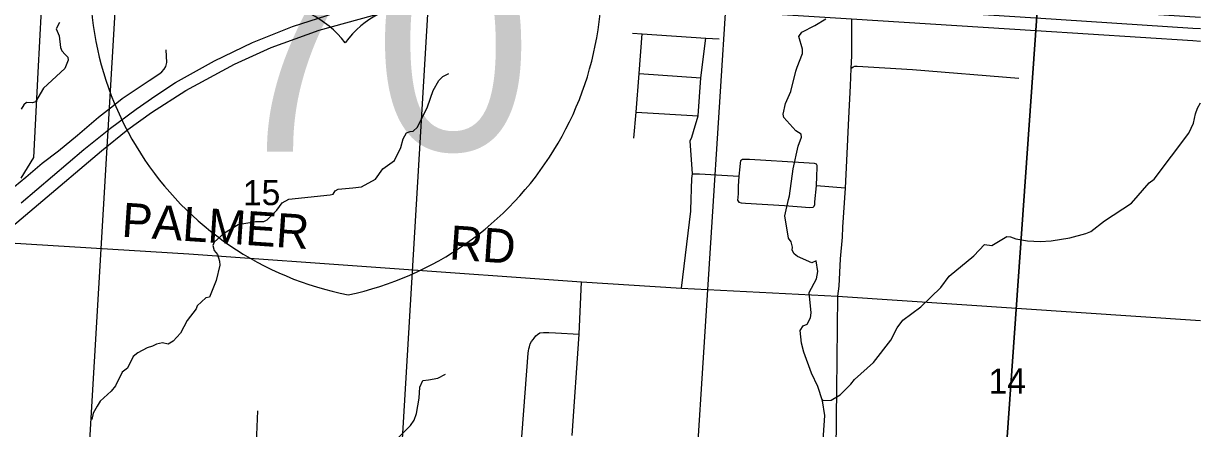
# Model space of a CAD drawing. Extents: x 114604 to 551442, y 316898 to 567001.
# Drawn here: x 274490 to 284848, y 379519 to 383083 of the extents above; entities that cross this region are included whole.
import ezdxf

# ---------------------------------------------------------------- set-up
doc = ezdxf.new("R2010")
doc.units = 0
for name, color, linetype in [('GE_P_Alignment', 7, 'Continuous'), ('GE_P_Alignment_1000_Cardinal_Points', 7, 'Continuous'), ('GE_P_Alignment_100_Stations', 7, 'Continuous'), ('GE_P_Alignment_500_Bearings', 7, 'Continuous'), ('GE_P_Alignment_500_Cardinal_Points', 7, 'Continuous'), ('GE_P_Alignment_500_Stations', 7, 'Continuous'), ('PM_P_Cells', 7, 'Continuous'), ('PM_P_Crosswalk', 7, 'Continuous'), ('PM_X_Stop_Line', 7, 'Continuous'), ('PV_X_Curb', 7, 'Continuous'), ('SN_P_Signs', 7, 'Continuous')]:
    doc.layers.add(name, color=color, linetype=linetype)

msp = doc.modelspace()

# ---------------------------------------------------------------- linework, layer by layer
at = {"layer": 'GE_P_Alignment'}
for centre, start, end in [((277890, 383455), 166.2221, 258.8785), ((276765, 383447), 281.9525, 14.6089)]:
    msp.add_arc(centre, 2813, start, end, dxfattribs=at)
at = {"layer": 'GE_P_Alignment_1000_Cardinal_Points'}
for p, q in [((279907, 382644), (280451, 382606)), ((279881, 382302), (280427, 382271)), ((281655, 380682), (284848, 380470))]:
    msp.add_line(p, q, dxfattribs=at)
for points in [[(279849, 383000), (279935, 382993), (280494, 382956), (280613, 382949)], [(279860, 382074), (279881, 382302), (279907, 382644), (279935, 382993)], [(280362, 381442), (280371, 381720), (280377, 381760), (280357, 382051), (280371, 382083), (280386, 382134), (280427, 382271), (280451, 382606), (280494, 382956)], [(274360, 381608), (274510, 381731), (274655, 381853), (274797, 381962), (274966, 382102), (275151, 382259), (275283, 382363), (275359, 382422), (275465, 382494), (275596, 382583), (275690, 382643), (275708, 382657), (275728, 382683), (275744, 382705), (275750, 382739), (275745, 382851)], [(281772, 382687), (281791, 382701), (281807, 382707), (281827, 382709), (282315, 382679), (283249, 382602)], [(281720, 381635), (281468, 381656), (281472, 381739), (281476, 381815), (281474, 381833), (281468, 381846), (281452, 381852), (281358, 381857), (280879, 381887), (280847, 381885), (280819, 381885), (280800, 381876), (280796, 381853), (280794, 381821), (280785, 381740), (280780, 381653), (280778, 381586), (280777, 381552), (280775, 381527), (280786, 381510), (280805, 381505), (280845, 381503), (281188, 381481), (281409, 381465), (281439, 381467), (281449, 381476), (281453, 381489), (281455, 381513), (281468, 381656)], [(280377, 381760), (280440, 381759), (280785, 381740)], [(269935, 381430), (271256, 381340), (271445, 381327), (271915, 381293), (272061, 381285), (272818, 381234), (273896, 381181), (274068, 381167), (274221, 381155), (274370, 381152), (275945, 381056), (279401, 380810), (280282, 380754), (281655, 380682)], [(280282, 380754), (280362, 381431), (280362, 381442)], [(279320, 379456), (279380, 380348), (279401, 380810)], [(278806, 378222), (278832, 378858), (278879, 379484), (278931, 380181), (278935, 380203), (278937, 380219), (278943, 380237), (278950, 380265), (278960, 380285), (278974, 380302), (278984, 380314), (279000, 380334), (279014, 380346), (279035, 380360), (279067, 380363), (279088, 380363), (279114, 380363), (279172, 380362), (279380, 380348)]]:
    msp.add_lwpolyline(points, dxfattribs=at)
at = {"layer": 'GE_P_Alignment_100_Stations'}
msp.add_lwpolyline([(273116, 384930), (274692, 384973), (274688, 384913), (274673, 384712), (274666, 384602), (274654, 384441), (274636, 384188), (274616, 383794), (274676, 383789), (274646, 383205), (274617, 382653), (274578, 381903), (274466, 381722)], dxfattribs=at)
at = {"layer": 'GE_P_Alignment_500_Bearings'}
msp.add_lwpolyline([(281778, 383124), (281778, 382799), (281772, 382687), (281765, 382535), (281751, 382251), (281732, 381879), (281720, 381635), (281699, 381290), (281694, 381203), (281678, 381013), (281664, 380771), (281655, 380682), (281644, 379855), (281642, 379625), (281636, 378973)], dxfattribs=at)
at = {"layer": 'GE_P_Alignment_500_Cardinal_Points'}
for centre, start, end in [((276628, 382387), 37.2854, 90.4155), ((278020, 382397), 90.4155, 143.5456)]:
    msp.add_arc(centre, 870, start, end, dxfattribs=at)
at = {"layer": 'GE_P_Alignment_500_Stations'}
for points in [[(274469, 381506), (275022, 381974), (275255, 382162), (275481, 382331), (275656, 382451), (275829, 382563), (276171, 382754), (276506, 382915), (276858, 383057), (277307, 383201), (277684, 383293), (278075, 383358), (278394, 383390), (278722, 383407), (278979, 383407), (279335, 383389), (280146, 383339), (281779, 383235), (283400, 383133), (284782, 383044), (284848, 383039)], [(274221, 381155), (274623, 381494), (275176, 381962), (275408, 382150), (275617, 382299), (275920, 382495), (276347, 382725), (276670, 382872), (277091, 383025), (277562, 383155), (277980, 383237), (278268, 383272), (278543, 383292), (278904, 383299), (279197, 383293), (279859, 383250), (280698, 383191), (281778, 383124), (283399, 383023), (284781, 382933), (284848, 382929)]]:
    msp.add_lwpolyline(points, dxfattribs=at)
at = {"layer": 'PM_P_Cells'}
for points in [[(274807, 383093), (274777, 383036), (274804, 382974), (274816, 382872), (274828, 382844), (274857, 382812), (274879, 382787), (274883, 382761), (274853, 382688), (274667, 382513), (274595, 382394), (274569, 382384), (274517, 382388), (274492, 382367), (274470, 382329)], [(281514, 379200), (281542, 379633), (281523, 379761), (281481, 379889), (281424, 380005), (281357, 380189), (281337, 380269), (281324, 380380), (281352, 380422), (281388, 380438), (281415, 380494), (281423, 380538), (281404, 380717), (281470, 380837), (281481, 380900), (281465, 380994), (281429, 380976), (281301, 381033), (281273, 381057), (281256, 381089), (281258, 381115), (281246, 381163), (281222, 381195), (281191, 381391), (281222, 381534), (281230, 381568), (281263, 381805), (281308, 382003), (281337, 382082), (281335, 382110), (281287, 382140), (281182, 382257), (281174, 382287), (281196, 382380), (281243, 382486), (281288, 382665), (281298, 382699), (281345, 382821), (281347, 382858), (281313, 382968), (281340, 383006), (281454, 383065), (281550, 383125)], [(276259, 381240), (276380, 381313), (276532, 381340), (276606, 381340), (276634, 381355), (276718, 381441), (276767, 381506), (276825, 381538), (277189, 381576), (277215, 381582), (277233, 381612), (277258, 381624), (277388, 381637), (277466, 381647), (277588, 381712), (277653, 381803), (277755, 381877), (277810, 381992), (277832, 382068), (277862, 382120), (277894, 382133), (277920, 382137), (277957, 382171), (278045, 382350), (278096, 382495), (278145, 382583), (278181, 382617), (278233, 382644)], [(281519, 379774), (281527, 379765), (281599, 379769), (281677, 379816), (281772, 379909), (281804, 379951), (281971, 380100), (282124, 380295), (282180, 380404), (282229, 380472), (282387, 380589), (282562, 380759), (282637, 380859), (282854, 381037), (282948, 381139), (283012, 381130), (283143, 381209), (283177, 381207), (283223, 381187), (283326, 381169), (283438, 381164), (283535, 381170), (283699, 381197), (283839, 381236), (283883, 381254), (284004, 381347), (284240, 381503), (284395, 381680), (284440, 381714), (284746, 382119), (284786, 382205), (284805, 382289), (284821, 382338), (284848, 382386)], [(276259, 381240), (276167, 381159), (276157, 381129), (276169, 381085), (276198, 381051), (276216, 380991), (276218, 380957), (276185, 380820), (276128, 380676), (276096, 380669), (276018, 380599), (276009, 380571), (275929, 380468), (275872, 380357), (275808, 380287), (275763, 380262), (275713, 380272), (275659, 380262), (275625, 380242), (275577, 380229), (275495, 380185), (275454, 380152), (275404, 380050), (275357, 380013), (275299, 379895), (275262, 379847), (275164, 379760), (275139, 379716), (275103, 379653), (275091, 379599)], [(276861, 378324), (276997, 378421), (277093, 378474), (277167, 378532), (277196, 378542), (277320, 378639), (277427, 378746), (277481, 378824), (277493, 378867), (277534, 379091), (277591, 379172), (277645, 379270), (277766, 379417), (277895, 379546), (277927, 379593), (277949, 379651), (277972, 379785), (277979, 379882), (278005, 379940), (278055, 379948), (278135, 379961), (278205, 379997)], [(276270, 378680), (276314, 378694), (276487, 378876), (276513, 378912), (276518, 378970), (276514, 379104), (276539, 379211), (276553, 379329), (276542, 379463), (276553, 379674)]]:
    msp.add_lwpolyline(points, dxfattribs=at)
at = {"layer": 'SN_P_Signs'}
for points in [[(275330, 383736), (278069, 383563), (277756, 378291), (275018, 378469)], [(280682, 383406), (283415, 383231), (283040, 377946), (280345, 378122)]]:
    msp.add_lwpolyline(points, close=True, dxfattribs=at)
msp.add_lwpolyline([(284848, 377827), (283040, 377946), (283415, 383231), (284848, 383139)], dxfattribs=at)

# ---------------------------------------------------------------- texts
at = {"layer": 'GE_P_Alignment'}
msp.add_text('70', height=1875.1, rotation=0.4155, dxfattribs=at).set_placement((276186, 381952))
at = {"layer": 'PM_P_Crosswalk'}
for s, rotation, p in [('PALMER', 356.1724, (275348, 381208)), ('RD', 355.9778, (278232, 381008))]:
    msp.add_text(s, height=300, rotation=rotation, dxfattribs=at).set_placement(p)
at = {"layer": 'PM_X_Stop_Line'}
for s, p in [('.', (277331, 382945)), ('-', (277331, 382945)), (',', (277331, 382945)), ('70', (277128, 382736))]:
    msp.add_text(s, height=1, rotation=0.4155, dxfattribs=at).set_placement(p)
at = {"layer": 'PV_X_Curb'}
for s, rotation, p in [('15', 0.4155, (276422, 381483)), ('14', 0.4156, (282984, 379824))]:
    msp.add_text(s, height=221, rotation=rotation, dxfattribs=at).set_placement(p)

doc.saveas('drawing.dxf')
